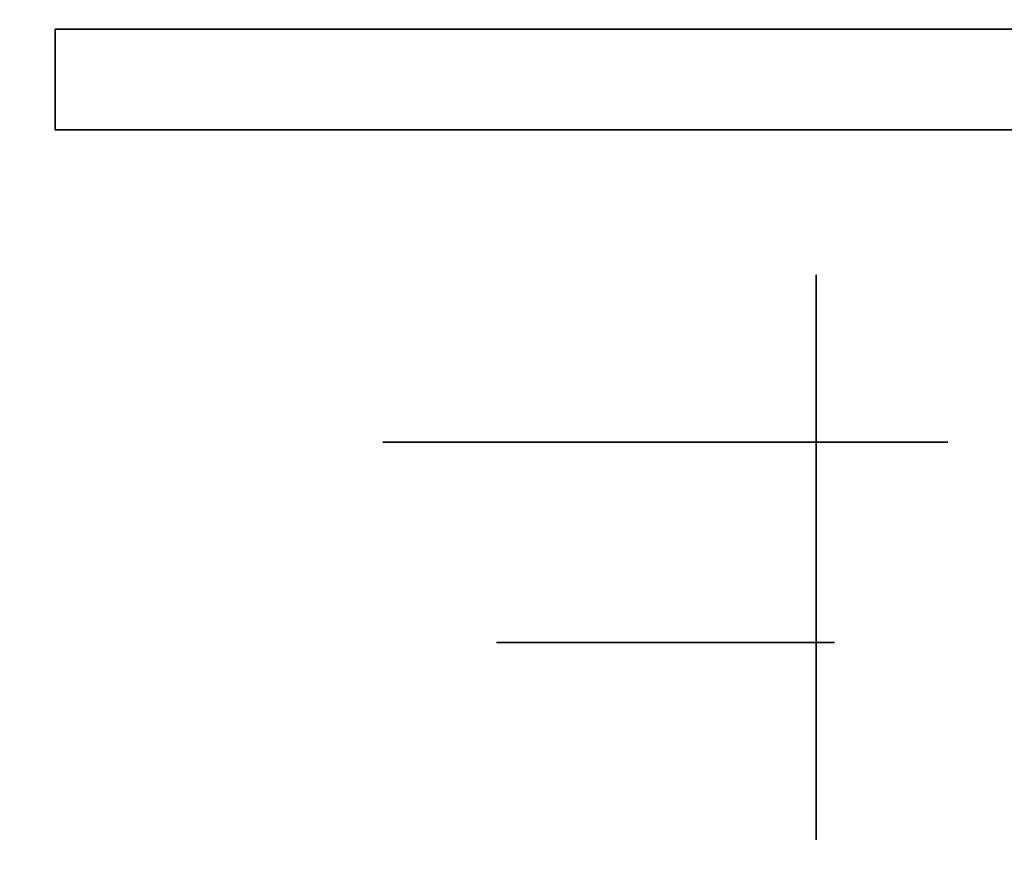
# Model space of a CAD drawing. Extents: x -1299 to -1246.9, y 2743.7 to 2747.9.
# Tile 651 of 656: x -1247.0508 to -1247.0042, y 2746.786 to 2746.8258. Entities that reach past the tile are written whole.
import ezdxf

# ---------------------------------------------------------------- set-up
doc = ezdxf.new("R2010")
doc.units = 0
doc.header["$LTSCALE"] = 150
doc.header["$MEASUREMENT"] = 0
doc.layers.add('3DFACE_BOLT', color=7, linetype='CONTINUOUS')
doc.layers.add('3DFACE_SHAPE', color=7, linetype='CONTINUOUS')

msp = doc.modelspace()

# ---------------------------------------------------------------- linework, layer by layer
at = {"layer": '3DFACE_BOLT', "color": 1}
for points, invisible_edges in [([(-1247.028219, 2746.846309, 0.138), (-1247.027827, 2746.846309, 0.135528), (-1247.028219, 2746.796309, 0.138)], 14), ([(-1247.028219, 2746.796309, 0.138), (-1247.027827, 2746.846309, 0.135528), (-1247.027827, 2746.796309, 0.135528)], 3), ([(-1247.027827, 2746.846309, 0.140472), (-1247.028219, 2746.846309, 0.138), (-1247.027827, 2746.796309, 0.140472)], 14), ([(-1247.027827, 2746.796309, 0.140472), (-1247.028219, 2746.846309, 0.138), (-1247.028219, 2746.796309, 0.138)], 3), ([(-1247.028219, 2746.846309, 0.068), (-1247.027827, 2746.846309, 0.065528), (-1247.028219, 2746.796309, 0.068)], 14), ([(-1247.028219, 2746.796309, 0.068), (-1247.027827, 2746.846309, 0.065528), (-1247.027827, 2746.796309, 0.065528)], 3), ([(-1247.027827, 2746.846309, 0.070472), (-1247.028219, 2746.846309, 0.068), (-1247.027827, 2746.796309, 0.070472)], 14), ([(-1247.027827, 2746.796309, 0.070472), (-1247.028219, 2746.846309, 0.068), (-1247.028219, 2746.796309, 0.068)], 3), ([(-1247.027827, 2746.846309, 0.135528), (-1247.026691, 2746.846309, 0.133298), (-1247.027827, 2746.796309, 0.135528)], 14), ([(-1247.027827, 2746.796309, 0.135528), (-1247.026691, 2746.846309, 0.133298), (-1247.026691, 2746.796309, 0.133298)], 3), ([(-1247.026691, 2746.846309, 0.142702), (-1247.027827, 2746.846309, 0.140472), (-1247.026691, 2746.796309, 0.142702)], 14), ([(-1247.026691, 2746.796309, 0.142702), (-1247.027827, 2746.846309, 0.140472), (-1247.027827, 2746.796309, 0.140472)], 3), ([(-1247.027827, 2746.846309, 0.065528), (-1247.026691, 2746.846309, 0.063298), (-1247.027827, 2746.796309, 0.065528)], 14), ([(-1247.027827, 2746.796309, 0.065528), (-1247.026691, 2746.846309, 0.063298), (-1247.026691, 2746.796309, 0.063298)], 3), ([(-1247.026691, 2746.846309, 0.072702), (-1247.027827, 2746.846309, 0.070472), (-1247.026691, 2746.796309, 0.072702)], 14), ([(-1247.026691, 2746.796309, 0.072702), (-1247.027827, 2746.846309, 0.070472), (-1247.027827, 2746.796309, 0.070472)], 3), ([(-1247.026691, 2746.846309, 0.133298), (-1247.024921, 2746.846309, 0.131528), (-1247.026691, 2746.796309, 0.133298)], 14), ([(-1247.026691, 2746.796309, 0.133298), (-1247.024921, 2746.846309, 0.131528), (-1247.024921, 2746.796309, 0.131528)], 3), ([(-1247.024921, 2746.846309, 0.144472), (-1247.026691, 2746.846309, 0.142702), (-1247.024921, 2746.796309, 0.144472)], 14), ([(-1247.024921, 2746.796309, 0.144472), (-1247.026691, 2746.846309, 0.142702), (-1247.026691, 2746.796309, 0.142702)], 3), ([(-1247.026691, 2746.846309, 0.063298), (-1247.024921, 2746.846309, 0.061528), (-1247.026691, 2746.796309, 0.063298)], 14), ([(-1247.026691, 2746.796309, 0.063298), (-1247.024921, 2746.846309, 0.061528), (-1247.024921, 2746.796309, 0.061528)], 3), ([(-1247.024921, 2746.846309, 0.074472), (-1247.026691, 2746.846309, 0.072702), (-1247.024921, 2746.796309, 0.074472)], 14), ([(-1247.024921, 2746.796309, 0.074472), (-1247.026691, 2746.846309, 0.072702), (-1247.026691, 2746.796309, 0.072702)], 3), ([(-1247.024921, 2746.846309, 0.131528), (-1247.022691, 2746.846309, 0.130392), (-1247.024921, 2746.796309, 0.131528)], 14), ([(-1247.024921, 2746.796309, 0.131528), (-1247.022691, 2746.846309, 0.130392), (-1247.022691, 2746.796309, 0.130392)], 3), ([(-1247.022691, 2746.846309, 0.145608), (-1247.024921, 2746.846309, 0.144472), (-1247.022691, 2746.796309, 0.145608)], 14), ([(-1247.022691, 2746.796309, 0.145608), (-1247.024921, 2746.846309, 0.144472), (-1247.024921, 2746.796309, 0.144472)], 3), ([(-1247.024921, 2746.846309, 0.061528), (-1247.022691, 2746.846309, 0.060392), (-1247.024921, 2746.796309, 0.061528)], 14), ([(-1247.024921, 2746.796309, 0.061528), (-1247.022691, 2746.846309, 0.060392), (-1247.022691, 2746.796309, 0.060392)], 3), ([(-1247.022691, 2746.846309, 0.075608), (-1247.024921, 2746.846309, 0.074472), (-1247.022691, 2746.796309, 0.075608)], 14), ([(-1247.022691, 2746.796309, 0.075608), (-1247.024921, 2746.846309, 0.074472), (-1247.024921, 2746.796309, 0.074472)], 3), ([(-1247.022691, 2746.846309, 0.130392), (-1247.020219, 2746.846309, 0.13), (-1247.022691, 2746.796309, 0.130392)], 14), ([(-1247.022691, 2746.796309, 0.130392), (-1247.020219, 2746.846309, 0.13), (-1247.020219, 2746.796309, 0.13)], 3), ([(-1247.020219, 2746.846309, 0.146), (-1247.022691, 2746.846309, 0.145608), (-1247.020219, 2746.796309, 0.146)], 14), ([(-1247.020219, 2746.796309, 0.146), (-1247.022691, 2746.846309, 0.145608), (-1247.022691, 2746.796309, 0.145608)], 3), ([(-1247.022691, 2746.846309, 0.060392), (-1247.020219, 2746.846309, 0.06), (-1247.022691, 2746.796309, 0.060392)], 14), ([(-1247.022691, 2746.796309, 0.060392), (-1247.020219, 2746.846309, 0.06), (-1247.020219, 2746.796309, 0.06)], 3), ([(-1247.020219, 2746.846309, 0.076), (-1247.022691, 2746.846309, 0.075608), (-1247.020219, 2746.796309, 0.076)], 14), ([(-1247.020219, 2746.796309, 0.076), (-1247.022691, 2746.846309, 0.075608), (-1247.022691, 2746.796309, 0.075608)], 3), ([(-1247.020219, 2746.846309, 0.13), (-1247.017747, 2746.846309, 0.130392), (-1247.020219, 2746.796309, 0.13)], 14), ([(-1247.020219, 2746.796309, 0.13), (-1247.017747, 2746.846309, 0.130392), (-1247.017747, 2746.796309, 0.130392)], 3), ([(-1247.017747, 2746.846309, 0.145608), (-1247.020219, 2746.846309, 0.146), (-1247.017747, 2746.796309, 0.145608)], 14), ([(-1247.017747, 2746.796309, 0.145608), (-1247.020219, 2746.846309, 0.146), (-1247.020219, 2746.796309, 0.146)], 3), ([(-1247.020219, 2746.846309, 0.06), (-1247.017747, 2746.846309, 0.060392), (-1247.020219, 2746.796309, 0.06)], 14), ([(-1247.020219, 2746.796309, 0.06), (-1247.017747, 2746.846309, 0.060392), (-1247.017747, 2746.796309, 0.060392)], 3), ([(-1247.017747, 2746.846309, 0.075608), (-1247.020219, 2746.846309, 0.076), (-1247.017747, 2746.796309, 0.075608)], 14), ([(-1247.017747, 2746.796309, 0.075608), (-1247.020219, 2746.846309, 0.076), (-1247.020219, 2746.796309, 0.076)], 3), ([(-1247.017747, 2746.846309, 0.130392), (-1247.015516, 2746.846309, 0.131528), (-1247.017747, 2746.796309, 0.130392)], 14), ([(-1247.017747, 2746.796309, 0.130392), (-1247.015516, 2746.846309, 0.131528), (-1247.015516, 2746.796309, 0.131528)], 3), ([(-1247.015516, 2746.846309, 0.144472), (-1247.017747, 2746.846309, 0.145608), (-1247.015516, 2746.796309, 0.144472)], 14), ([(-1247.015516, 2746.796309, 0.144472), (-1247.017747, 2746.846309, 0.145608), (-1247.017747, 2746.796309, 0.145608)], 3), ([(-1247.017747, 2746.846309, 0.060392), (-1247.015516, 2746.846309, 0.061528), (-1247.017747, 2746.796309, 0.060392)], 14), ([(-1247.017747, 2746.796309, 0.060392), (-1247.015516, 2746.846309, 0.061528), (-1247.015516, 2746.796309, 0.061528)], 3), ([(-1247.015516, 2746.846309, 0.074472), (-1247.017747, 2746.846309, 0.075608), (-1247.015516, 2746.796309, 0.074472)], 14), ([(-1247.015516, 2746.796309, 0.074472), (-1247.017747, 2746.846309, 0.075608), (-1247.017747, 2746.796309, 0.075608)], 3), ([(-1247.015516, 2746.846309, 0.131528), (-1247.013747, 2746.846309, 0.133298), (-1247.015516, 2746.796309, 0.131528)], 14), ([(-1247.015516, 2746.796309, 0.131528), (-1247.013747, 2746.846309, 0.133298), (-1247.013747, 2746.796309, 0.133298)], 3), ([(-1247.013747, 2746.846309, 0.142702), (-1247.015516, 2746.846309, 0.144472), (-1247.013747, 2746.796309, 0.142702)], 14), ([(-1247.013747, 2746.796309, 0.142702), (-1247.015516, 2746.846309, 0.144472), (-1247.015516, 2746.796309, 0.144472)], 3), ([(-1247.015516, 2746.846309, 0.061528), (-1247.013747, 2746.846309, 0.063298), (-1247.015516, 2746.796309, 0.061528)], 14), ([(-1247.015516, 2746.796309, 0.061528), (-1247.013747, 2746.846309, 0.063298), (-1247.013747, 2746.796309, 0.063298)], 3), ([(-1247.013747, 2746.846309, 0.072702), (-1247.015516, 2746.846309, 0.074472), (-1247.013747, 2746.796309, 0.072702)], 14), ([(-1247.013747, 2746.796309, 0.072702), (-1247.015516, 2746.846309, 0.074472), (-1247.015516, 2746.796309, 0.074472)], 3), ([(-1247.013747, 2746.846309, 0.133298), (-1247.01261, 2746.846309, 0.135528), (-1247.013747, 2746.796309, 0.133298)], 14), ([(-1247.013747, 2746.796309, 0.133298), (-1247.01261, 2746.846309, 0.135528), (-1247.01261, 2746.796309, 0.135528)], 3), ([(-1247.01261, 2746.846309, 0.140472), (-1247.013747, 2746.846309, 0.142702), (-1247.01261, 2746.796309, 0.140472)], 14), ([(-1247.01261, 2746.796309, 0.140472), (-1247.013747, 2746.846309, 0.142702), (-1247.013747, 2746.796309, 0.142702)], 3), ([(-1247.013747, 2746.846309, 0.063298), (-1247.01261, 2746.846309, 0.065528), (-1247.013747, 2746.796309, 0.063298)], 14), ([(-1247.013747, 2746.796309, 0.063298), (-1247.01261, 2746.846309, 0.065528), (-1247.01261, 2746.796309, 0.065528)], 3), ([(-1247.01261, 2746.846309, 0.070472), (-1247.013747, 2746.846309, 0.072702), (-1247.01261, 2746.796309, 0.070472)], 14), ([(-1247.01261, 2746.796309, 0.070472), (-1247.013747, 2746.846309, 0.072702), (-1247.013747, 2746.796309, 0.072702)], 3), ([(-1247.01261, 2746.846309, 0.135528), (-1247.012219, 2746.846309, 0.138), (-1247.01261, 2746.796309, 0.135528)], 14), ([(-1247.01261, 2746.796309, 0.135528), (-1247.012219, 2746.846309, 0.138), (-1247.012219, 2746.796309, 0.138)], 3), ([(-1247.012219, 2746.846309, 0.138), (-1247.01261, 2746.846309, 0.140472), (-1247.012219, 2746.796309, 0.138)], 14), ([(-1247.012219, 2746.796309, 0.138), (-1247.01261, 2746.846309, 0.140472), (-1247.01261, 2746.796309, 0.140472)], 3), ([(-1247.01261, 2746.846309, 0.065528), (-1247.012219, 2746.846309, 0.068), (-1247.01261, 2746.796309, 0.065528)], 14), ([(-1247.01261, 2746.796309, 0.065528), (-1247.012219, 2746.846309, 0.068), (-1247.012219, 2746.796309, 0.068)], 3), ([(-1247.012219, 2746.846309, 0.068), (-1247.01261, 2746.846309, 0.070472), (-1247.012219, 2746.796309, 0.068)], 14), ([(-1247.012219, 2746.796309, 0.068), (-1247.01261, 2746.846309, 0.070472), (-1247.01261, 2746.796309, 0.070472)], 3), ([(-1247.033594, 2746.820589, 0.138), (-1247.026906, 2746.820589, 0.126417), (-1247.033594, 2746.805789, 0.138)], 14), ([(-1247.033594, 2746.805789, 0.138), (-1247.026906, 2746.820589, 0.126417), (-1247.026906, 2746.805789, 0.126417)], 3), ([(-1247.026906, 2746.820589, 0.149583), (-1247.033594, 2746.820589, 0.138), (-1247.026906, 2746.805789, 0.149583)], 14), ([(-1247.026906, 2746.805789, 0.149583), (-1247.033594, 2746.820589, 0.138), (-1247.033594, 2746.805789, 0.138)], 3), ([(-1247.033594, 2746.820589, 0.138), (-1247.026906, 2746.820589, 0.149583), (-1247.026906, 2746.820589, 0.126417)], 2), ([(-1247.033594, 2746.820589, 0.068), (-1247.026906, 2746.820589, 0.056417), (-1247.033594, 2746.805789, 0.068)], 14), ([(-1247.033594, 2746.805789, 0.068), (-1247.026906, 2746.820589, 0.056417), (-1247.026906, 2746.805789, 0.056417)], 3), ([(-1247.026906, 2746.820589, 0.079583), (-1247.033594, 2746.820589, 0.068), (-1247.026906, 2746.805789, 0.079583)], 14), ([(-1247.026906, 2746.805789, 0.079583), (-1247.033594, 2746.820589, 0.068), (-1247.033594, 2746.805789, 0.068)], 3), ([(-1247.033594, 2746.820589, 0.068), (-1247.026906, 2746.820589, 0.079583), (-1247.026906, 2746.820589, 0.056417)], 2), ([(-1247.026906, 2746.820589, 0.126417), (-1247.013531, 2746.820589, 0.126417), (-1247.026906, 2746.805789, 0.126417)], 14), ([(-1247.026906, 2746.805789, 0.126417), (-1247.013531, 2746.820589, 0.126417), (-1247.013531, 2746.805789, 0.126417)], 3), ([(-1247.013531, 2746.820589, 0.149583), (-1247.026906, 2746.820589, 0.149583), (-1247.013531, 2746.805789, 0.149583)], 14), ([(-1247.013531, 2746.805789, 0.149583), (-1247.026906, 2746.820589, 0.149583), (-1247.026906, 2746.805789, 0.149583)], 3), ([(-1247.026906, 2746.820589, 0.149583), (-1247.013531, 2746.820589, 0.149583), (-1247.026906, 2746.820589, 0.126417)], 14), ([(-1247.026906, 2746.820589, 0.126417), (-1247.013531, 2746.820589, 0.149583), (-1247.013531, 2746.820589, 0.126417)], 3), ([(-1247.026906, 2746.820589, 0.056417), (-1247.013531, 2746.820589, 0.056417), (-1247.026906, 2746.805789, 0.056417)], 14), ([(-1247.026906, 2746.805789, 0.056417), (-1247.013531, 2746.820589, 0.056417), (-1247.013531, 2746.805789, 0.056417)], 3), ([(-1247.013531, 2746.820589, 0.079583), (-1247.026906, 2746.820589, 0.079583), (-1247.013531, 2746.805789, 0.079583)], 14), ([(-1247.013531, 2746.805789, 0.079583), (-1247.026906, 2746.820589, 0.079583), (-1247.026906, 2746.805789, 0.079583)], 3), ([(-1247.026906, 2746.820589, 0.079583), (-1247.013531, 2746.820589, 0.079583), (-1247.026906, 2746.820589, 0.056417)], 14), ([(-1247.026906, 2746.820589, 0.056417), (-1247.013531, 2746.820589, 0.079583), (-1247.013531, 2746.820589, 0.056417)], 3), ([(-1247.013531, 2746.820589, 0.126417), (-1247.006844, 2746.820589, 0.138), (-1247.013531, 2746.805789, 0.126417)], 14), ([(-1247.013531, 2746.805789, 0.126417), (-1247.006844, 2746.820589, 0.138), (-1247.006844, 2746.805789, 0.138)], 3), ([(-1247.006844, 2746.820589, 0.138), (-1247.013531, 2746.820589, 0.149583), (-1247.006844, 2746.805789, 0.138)], 14), ([(-1247.006844, 2746.805789, 0.138), (-1247.013531, 2746.820589, 0.149583), (-1247.013531, 2746.805789, 0.149583)], 3), ([(-1247.013531, 2746.820589, 0.149583), (-1247.006844, 2746.820589, 0.138), (-1247.013531, 2746.820589, 0.126417)], 12), ([(-1247.013531, 2746.820589, 0.056417), (-1247.006844, 2746.820589, 0.068), (-1247.013531, 2746.805789, 0.056417)], 14), ([(-1247.013531, 2746.805789, 0.056417), (-1247.006844, 2746.820589, 0.068), (-1247.006844, 2746.805789, 0.068)], 3), ([(-1247.006844, 2746.820589, 0.068), (-1247.013531, 2746.820589, 0.079583), (-1247.006844, 2746.805789, 0.068)], 14), ([(-1247.006844, 2746.805789, 0.068), (-1247.013531, 2746.820589, 0.079583), (-1247.013531, 2746.805789, 0.079583)], 3), ([(-1247.013531, 2746.820589, 0.079583), (-1247.006844, 2746.820589, 0.068), (-1247.013531, 2746.820589, 0.056417)], 12), ([(-1247.013079, 2746.807036, 0.126417), (-1247.013079, 2746.813724, 0.138), (-1247.003079, 2746.807036, 0.126417)], 14), ([(-1247.003079, 2746.807036, 0.126417), (-1247.013079, 2746.813724, 0.138), (-1247.003079, 2746.813724, 0.138)], 3), ([(-1247.013079, 2746.813724, 0.138), (-1247.013079, 2746.807036, 0.149583), (-1247.003079, 2746.813724, 0.138)], 14), ([(-1247.003079, 2746.813724, 0.138), (-1247.013079, 2746.807036, 0.149583), (-1247.003079, 2746.807036, 0.149583)], 3), ([(-1247.013079, 2746.807036, 0.149583), (-1247.013079, 2746.813724, 0.138), (-1247.013079, 2746.807036, 0.126417)], 12), ([(-1247.013079, 2746.807036, 0.056417), (-1247.013079, 2746.813724, 0.068), (-1247.003079, 2746.807036, 0.056417)], 14), ([(-1247.003079, 2746.807036, 0.056417), (-1247.013079, 2746.813724, 0.068), (-1247.003079, 2746.813724, 0.068)], 3), ([(-1247.013079, 2746.813724, 0.068), (-1247.013079, 2746.807036, 0.079583), (-1247.003079, 2746.813724, 0.068)], 14), ([(-1247.003079, 2746.813724, 0.068), (-1247.013079, 2746.807036, 0.079583), (-1247.003079, 2746.807036, 0.079583)], 3), ([(-1247.013079, 2746.807036, 0.079583), (-1247.013079, 2746.813724, 0.068), (-1247.013079, 2746.807036, 0.056417)], 12), ([(-1247.013079, 2746.793661, 0.126417), (-1247.013079, 2746.807036, 0.126417), (-1247.003079, 2746.793661, 0.126417)], 14), ([(-1247.003079, 2746.793661, 0.126417), (-1247.013079, 2746.807036, 0.126417), (-1247.003079, 2746.807036, 0.126417)], 3), ([(-1247.013079, 2746.807036, 0.149583), (-1247.013079, 2746.793661, 0.149583), (-1247.003079, 2746.807036, 0.149583)], 14), ([(-1247.003079, 2746.807036, 0.149583), (-1247.013079, 2746.793661, 0.149583), (-1247.003079, 2746.793661, 0.149583)], 3), ([(-1247.013079, 2746.793661, 0.149583), (-1247.013079, 2746.807036, 0.149583), (-1247.013079, 2746.793661, 0.126417)], 14), ([(-1247.013079, 2746.793661, 0.126417), (-1247.013079, 2746.807036, 0.149583), (-1247.013079, 2746.807036, 0.126417)], 3), ([(-1247.013079, 2746.793661, 0.056417), (-1247.013079, 2746.807036, 0.056417), (-1247.003079, 2746.793661, 0.056417)], 14), ([(-1247.003079, 2746.793661, 0.056417), (-1247.013079, 2746.807036, 0.056417), (-1247.003079, 2746.807036, 0.056417)], 3), ([(-1247.013079, 2746.807036, 0.079583), (-1247.013079, 2746.793661, 0.079583), (-1247.003079, 2746.807036, 0.079583)], 14), ([(-1247.003079, 2746.807036, 0.079583), (-1247.013079, 2746.793661, 0.079583), (-1247.003079, 2746.793661, 0.079583)], 3), ([(-1247.013079, 2746.793661, 0.079583), (-1247.013079, 2746.807036, 0.079583), (-1247.013079, 2746.793661, 0.056417)], 14), ([(-1247.013079, 2746.793661, 0.056417), (-1247.013079, 2746.807036, 0.079583), (-1247.013079, 2746.807036, 0.056417)], 3), ([(-1247.033594, 2746.805789, 0.138), (-1247.026906, 2746.805789, 0.126417), (-1247.026906, 2746.805789, 0.149583)], 2), ([(-1247.033594, 2746.805789, 0.068), (-1247.026906, 2746.805789, 0.056417), (-1247.026906, 2746.805789, 0.079583)], 2), ([(-1247.026906, 2746.805789, 0.126417), (-1247.013531, 2746.805789, 0.126417), (-1247.026906, 2746.805789, 0.149583)], 14), ([(-1247.026906, 2746.805789, 0.149583), (-1247.013531, 2746.805789, 0.126417), (-1247.013531, 2746.805789, 0.149583)], 3), ([(-1247.026906, 2746.805789, 0.056417), (-1247.013531, 2746.805789, 0.056417), (-1247.026906, 2746.805789, 0.079583)], 14), ([(-1247.026906, 2746.805789, 0.079583), (-1247.013531, 2746.805789, 0.056417), (-1247.013531, 2746.805789, 0.079583)], 3), ([(-1247.013531, 2746.805789, 0.126417), (-1247.006844, 2746.805789, 0.138), (-1247.013531, 2746.805789, 0.149583)], 12), ([(-1247.013531, 2746.805789, 0.056417), (-1247.006844, 2746.805789, 0.068), (-1247.013531, 2746.805789, 0.079583)], 12), ([(-1247.028219, 2746.796309, 0.138), (-1247.027827, 2746.796309, 0.135528), (-1247.027827, 2746.796309, 0.140472)], 2), ([(-1247.028219, 2746.796309, 0.068), (-1247.027827, 2746.796309, 0.065528), (-1247.027827, 2746.796309, 0.070472)], 2), ([(-1247.027827, 2746.796309, 0.135528), (-1247.026691, 2746.796309, 0.133298), (-1247.027827, 2746.796309, 0.140472)], 14), ([(-1247.027827, 2746.796309, 0.140472), (-1247.026691, 2746.796309, 0.133298), (-1247.026691, 2746.796309, 0.142702)], 3), ([(-1247.027827, 2746.796309, 0.065528), (-1247.026691, 2746.796309, 0.063298), (-1247.027827, 2746.796309, 0.070472)], 14), ([(-1247.027827, 2746.796309, 0.070472), (-1247.026691, 2746.796309, 0.063298), (-1247.026691, 2746.796309, 0.072702)], 3), ([(-1247.026691, 2746.796309, 0.133298), (-1247.024921, 2746.796309, 0.131528), (-1247.026691, 2746.796309, 0.142702)], 14), ([(-1247.026691, 2746.796309, 0.142702), (-1247.024921, 2746.796309, 0.131528), (-1247.024921, 2746.796309, 0.144472)], 3), ([(-1247.026691, 2746.796309, 0.063298), (-1247.024921, 2746.796309, 0.061528), (-1247.026691, 2746.796309, 0.072702)], 14), ([(-1247.026691, 2746.796309, 0.072702), (-1247.024921, 2746.796309, 0.061528), (-1247.024921, 2746.796309, 0.074472)], 3), ([(-1247.024921, 2746.796309, 0.131528), (-1247.022691, 2746.796309, 0.130392), (-1247.024921, 2746.796309, 0.144472)], 14), ([(-1247.024921, 2746.796309, 0.144472), (-1247.022691, 2746.796309, 0.130392), (-1247.022691, 2746.796309, 0.145608)], 3), ([(-1247.024921, 2746.796309, 0.061528), (-1247.022691, 2746.796309, 0.060392), (-1247.024921, 2746.796309, 0.074472)], 14), ([(-1247.024921, 2746.796309, 0.074472), (-1247.022691, 2746.796309, 0.060392), (-1247.022691, 2746.796309, 0.075608)], 3), ([(-1247.022691, 2746.796309, 0.130392), (-1247.020219, 2746.796309, 0.13), (-1247.022691, 2746.796309, 0.145608)], 14), ([(-1247.022691, 2746.796309, 0.145608), (-1247.020219, 2746.796309, 0.13), (-1247.020219, 2746.796309, 0.146)], 3), ([(-1247.022691, 2746.796309, 0.060392), (-1247.020219, 2746.796309, 0.06), (-1247.022691, 2746.796309, 0.075608)], 14), ([(-1247.022691, 2746.796309, 0.075608), (-1247.020219, 2746.796309, 0.06), (-1247.020219, 2746.796309, 0.076)], 3), ([(-1247.020219, 2746.796309, 0.13), (-1247.017747, 2746.796309, 0.130392), (-1247.020219, 2746.796309, 0.146)], 14), ([(-1247.020219, 2746.796309, 0.146), (-1247.017747, 2746.796309, 0.130392), (-1247.017747, 2746.796309, 0.145608)], 3), ([(-1247.020219, 2746.796309, 0.06), (-1247.017747, 2746.796309, 0.060392), (-1247.020219, 2746.796309, 0.076)], 14), ([(-1247.020219, 2746.796309, 0.076), (-1247.017747, 2746.796309, 0.060392), (-1247.017747, 2746.796309, 0.075608)], 3), ([(-1247.017747, 2746.796309, 0.130392), (-1247.015516, 2746.796309, 0.131528), (-1247.017747, 2746.796309, 0.145608)], 14), ([(-1247.017747, 2746.796309, 0.145608), (-1247.015516, 2746.796309, 0.131528), (-1247.015516, 2746.796309, 0.144472)], 3), ([(-1247.017747, 2746.796309, 0.060392), (-1247.015516, 2746.796309, 0.061528), (-1247.017747, 2746.796309, 0.075608)], 14), ([(-1247.017747, 2746.796309, 0.075608), (-1247.015516, 2746.796309, 0.061528), (-1247.015516, 2746.796309, 0.074472)], 3), ([(-1247.015516, 2746.796309, 0.131528), (-1247.013747, 2746.796309, 0.133298), (-1247.015516, 2746.796309, 0.144472)], 14), ([(-1247.015516, 2746.796309, 0.144472), (-1247.013747, 2746.796309, 0.133298), (-1247.013747, 2746.796309, 0.142702)], 3), ([(-1247.015516, 2746.796309, 0.061528), (-1247.013747, 2746.796309, 0.063298), (-1247.015516, 2746.796309, 0.074472)], 14), ([(-1247.015516, 2746.796309, 0.074472), (-1247.013747, 2746.796309, 0.063298), (-1247.013747, 2746.796309, 0.072702)], 3), ([(-1247.013747, 2746.796309, 0.133298), (-1247.01261, 2746.796309, 0.135528), (-1247.013747, 2746.796309, 0.142702)], 14), ([(-1247.013747, 2746.796309, 0.142702), (-1247.01261, 2746.796309, 0.135528), (-1247.01261, 2746.796309, 0.140472)], 3), ([(-1247.013747, 2746.796309, 0.063298), (-1247.01261, 2746.796309, 0.065528), (-1247.013747, 2746.796309, 0.072702)], 14), ([(-1247.013747, 2746.796309, 0.072702), (-1247.01261, 2746.796309, 0.065528), (-1247.01261, 2746.796309, 0.070472)], 3), ([(-1247.01261, 2746.796309, 0.135528), (-1247.012219, 2746.796309, 0.138), (-1247.01261, 2746.796309, 0.140472)], 12), ([(-1247.01261, 2746.796309, 0.065528), (-1247.012219, 2746.796309, 0.068), (-1247.01261, 2746.796309, 0.070472)], 12), ([(-1247.013079, 2746.786974, 0.138), (-1247.013079, 2746.793661, 0.126417), (-1247.003079, 2746.786974, 0.138)], 14), ([(-1247.003079, 2746.786974, 0.138), (-1247.013079, 2746.793661, 0.126417), (-1247.003079, 2746.793661, 0.126417)], 3), ([(-1247.013079, 2746.793661, 0.149583), (-1247.013079, 2746.786974, 0.138), (-1247.003079, 2746.793661, 0.149583)], 14), ([(-1247.003079, 2746.793661, 0.149583), (-1247.013079, 2746.786974, 0.138), (-1247.003079, 2746.786974, 0.138)], 3), ([(-1247.013079, 2746.786974, 0.138), (-1247.013079, 2746.793661, 0.149583), (-1247.013079, 2746.793661, 0.126417)], 2), ([(-1247.013079, 2746.786974, 0.068), (-1247.013079, 2746.793661, 0.056417), (-1247.003079, 2746.786974, 0.068)], 14), ([(-1247.003079, 2746.786974, 0.068), (-1247.013079, 2746.793661, 0.056417), (-1247.003079, 2746.793661, 0.056417)], 3), ([(-1247.013079, 2746.793661, 0.079583), (-1247.013079, 2746.786974, 0.068), (-1247.003079, 2746.793661, 0.079583)], 14), ([(-1247.003079, 2746.793661, 0.079583), (-1247.013079, 2746.786974, 0.068), (-1247.003079, 2746.786974, 0.068)], 3), ([(-1247.013079, 2746.786974, 0.068), (-1247.013079, 2746.793661, 0.079583), (-1247.013079, 2746.793661, 0.056417)], 2)]:
    msp.add_3dface(points, dxfattribs=dict(at, invisible_edges=invisible_edges))
at = {"layer": '3DFACE_SHAPE', "color": 13}
for points, invisible_edges in [([(-1248.944219, 2746.884449), (-1246.944219, 2746.884449), (-1248.944219, 2746.782449)], 2), ([(-1246.944219, 2746.884449), (-1246.944219, 2746.782449), (-1248.944219, 2746.782449)], 12), ([(-1248.944219, 2746.782449, 0.206), (-1246.944219, 2746.782449, 0.206), (-1248.944219, 2746.884449, 0.206)], 2), ([(-1246.944219, 2746.782449, 0.206), (-1246.944219, 2746.884449, 0.206), (-1248.944219, 2746.884449, 0.206)], 12), ([(-1248.944219, 2746.782449, 0.008), (-1246.944219, 2746.782449, 0.008), (-1248.944219, 2746.830349, 0.008)], 2), ([(-1246.944219, 2746.782449, 0.008), (-1246.944219, 2746.830349, 0.008), (-1248.944219, 2746.830349, 0.008)], 12), ([(-1248.927119, 2746.830349, 0.198), (-1247.020219, 2746.830349, 0.198), (-1248.944219, 2746.782449, 0.198)], 14), ([(-1248.944219, 2746.782449, 0.198), (-1247.020219, 2746.830349, 0.198), (-1246.970219, 2746.830349, 0.198)], 13), ([(-1248.944219, 2746.782449, 0.198), (-1246.970219, 2746.830349, 0.198), (-1246.944219, 2746.782449, 0.198)], 3), ([(-1247.028719, 2746.825349, 0.068), (-1247.026229, 2746.825349, 0.06199), (-1247.049119, 2746.825349, 0.068)], 14), ([(-1247.026229, 2746.825349, 0.06199), (-1247.020219, 2746.825349, 0.0595), (-1247.049119, 2746.825349, 0.068)], 14), ([(-1247.049119, 2746.825349, 0.068), (-1247.020219, 2746.825349, 0.0595), (-1247.049119, 2746.825349, 0.033)], 15), ([(-1247.020219, 2746.825349, 0.0595), (-1247.014208, 2746.825349, 0.06199), (-1247.049119, 2746.825349, 0.033)], 14), ([(-1247.049119, 2746.825349, 0.033), (-1247.014208, 2746.825349, 0.06199), (-1246.998319, 2746.825349, 0.033)], 3), ([(-1246.998319, 2746.825349, 0.173), (-1247.026229, 2746.825349, 0.14401), (-1247.049119, 2746.825349, 0.173)], 3), ([(-1247.026229, 2746.825349, 0.14401), (-1247.049119, 2746.825349, 0.138), (-1247.049119, 2746.825349, 0.173)], 13), ([(-1247.026229, 2746.825349, 0.14401), (-1247.028719, 2746.825349, 0.138), (-1247.049119, 2746.825349, 0.138)], 14), ([(-1247.028719, 2746.825349, 0.068), (-1247.049119, 2746.825349, 0.068), (-1247.026229, 2746.825349, 0.13199)], 15), ([(-1247.026229, 2746.825349, 0.13199), (-1247.049119, 2746.825349, 0.068), (-1247.028719, 2746.825349, 0.138)], 3), ([(-1247.049119, 2746.825349, 0.068), (-1247.049119, 2746.825349, 0.138), (-1247.028719, 2746.825349, 0.138)], 14), ([(-1246.998319, 2746.825349, 0.033), (-1247.020219, 2746.820589, 0.033), (-1247.049119, 2746.825349, 0.033)], 3), ([(-1247.020219, 2746.820589, 0.033), (-1247.049119, 2746.820589, 0.033), (-1247.049119, 2746.825349, 0.033)], 12), ([(-1247.049119, 2746.820589, 0.173), (-1247.003079, 2746.820589, 0.173), (-1247.049119, 2746.825349, 0.173)], 2), ([(-1247.049119, 2746.825349, 0.173), (-1247.003079, 2746.820589, 0.173), (-1246.998319, 2746.825349, 0.173)], 3), ([(-1247.049119, 2746.825349, 0.173), (-1247.049119, 2746.825349, 0.138), (-1247.049119, 2746.820589, 0.173)], 2), ([(-1247.049119, 2746.825349, 0.138), (-1247.049119, 2746.825349, 0.068), (-1247.049119, 2746.820589, 0.173)], 14), ([(-1247.049119, 2746.820589, 0.173), (-1247.049119, 2746.825349, 0.068), (-1247.049119, 2746.820589, 0.033)], 3), ([(-1247.049119, 2746.825349, 0.068), (-1247.049119, 2746.825349, 0.033), (-1247.049119, 2746.820589, 0.033)], 12), ([(-1247.026229, 2746.825349, 0.07401), (-1247.028719, 2746.825349, 0.068), (-1247.026229, 2746.825349, 0.13199)], 14), ([(-1247.026229, 2746.820589, 0.06199), (-1247.026229, 2746.825349, 0.06199), (-1247.028719, 2746.820589, 0.068)], 3), ([(-1247.026229, 2746.825349, 0.06199), (-1247.028719, 2746.825349, 0.068), (-1247.028719, 2746.820589, 0.068)], 14), ([(-1247.028719, 2746.820589, 0.068), (-1247.028719, 2746.825349, 0.068), (-1247.026229, 2746.820589, 0.07401)], 3), ([(-1247.028719, 2746.825349, 0.068), (-1247.026229, 2746.825349, 0.07401), (-1247.026229, 2746.820589, 0.07401)], 14), ([(-1247.026229, 2746.820589, 0.13199), (-1247.026229, 2746.825349, 0.13199), (-1247.028719, 2746.820589, 0.138)], 3), ([(-1247.026229, 2746.825349, 0.13199), (-1247.028719, 2746.825349, 0.138), (-1247.028719, 2746.820589, 0.138)], 14), ([(-1247.028719, 2746.820589, 0.138), (-1247.028719, 2746.825349, 0.138), (-1247.026229, 2746.820589, 0.14401)], 3), ([(-1247.028719, 2746.825349, 0.138), (-1247.026229, 2746.825349, 0.14401), (-1247.026229, 2746.820589, 0.14401)], 14), ([(-1247.020219, 2746.825349, 0.1465), (-1247.026229, 2746.825349, 0.14401), (-1246.998319, 2746.825349, 0.173)], 14), ([(-1247.026229, 2746.825349, 0.13199), (-1247.020219, 2746.825349, 0.1295), (-1247.026229, 2746.825349, 0.07401)], 14), ([(-1247.020219, 2746.825349, 0.1295), (-1247.020219, 2746.825349, 0.0765), (-1247.026229, 2746.825349, 0.07401)], 13), ([(-1247.026229, 2746.820589, 0.07401), (-1247.026229, 2746.825349, 0.07401), (-1247.020219, 2746.820589, 0.0765)], 3), ([(-1247.026229, 2746.825349, 0.07401), (-1247.020219, 2746.825349, 0.0765), (-1247.020219, 2746.820589, 0.0765)], 14), ([(-1247.020219, 2746.820589, 0.0595), (-1247.020219, 2746.825349, 0.0595), (-1247.026229, 2746.820589, 0.06199)], 3), ([(-1247.020219, 2746.825349, 0.0595), (-1247.026229, 2746.825349, 0.06199), (-1247.026229, 2746.820589, 0.06199)], 14), ([(-1247.026229, 2746.820589, 0.14401), (-1247.026229, 2746.825349, 0.14401), (-1247.020219, 2746.820589, 0.1465)], 3), ([(-1247.026229, 2746.825349, 0.14401), (-1247.020219, 2746.825349, 0.1465), (-1247.020219, 2746.820589, 0.1465)], 14), ([(-1247.020219, 2746.820589, 0.1295), (-1247.020219, 2746.825349, 0.1295), (-1247.026229, 2746.820589, 0.13199)], 3), ([(-1247.020219, 2746.825349, 0.1295), (-1247.026229, 2746.825349, 0.13199), (-1247.026229, 2746.820589, 0.13199)], 14), ([(-1247.020219, 2746.825349, 0.1295), (-1247.014208, 2746.825349, 0.13199), (-1247.020219, 2746.825349, 0.0765)], 14), ([(-1247.014208, 2746.825349, 0.13199), (-1247.011719, 2746.825349, 0.138), (-1247.020219, 2746.825349, 0.0765)], 14), ([(-1247.020219, 2746.825349, 0.0765), (-1247.011719, 2746.825349, 0.138), (-1247.014208, 2746.825349, 0.07401)], 3), ([(-1246.998319, 2746.825349, 0.138), (-1247.014208, 2746.825349, 0.14401), (-1247.020219, 2746.825349, 0.1465)], 13), ([(-1246.998319, 2746.825349, 0.138), (-1247.020219, 2746.825349, 0.1465), (-1246.998319, 2746.825349, 0.173)], 3), ([(-1247.020219, 2746.820589, 0.0765), (-1247.020219, 2746.825349, 0.0765), (-1247.014208, 2746.820589, 0.07401)], 3), ([(-1247.020219, 2746.825349, 0.0765), (-1247.014208, 2746.825349, 0.07401), (-1247.014208, 2746.820589, 0.07401)], 14), ([(-1247.014208, 2746.820589, 0.06199), (-1247.014208, 2746.825349, 0.06199), (-1247.020219, 2746.820589, 0.0595)], 3), ([(-1247.014208, 2746.825349, 0.06199), (-1247.020219, 2746.825349, 0.0595), (-1247.020219, 2746.820589, 0.0595)], 14), ([(-1247.020219, 2746.820589, 0.1465), (-1247.020219, 2746.825349, 0.1465), (-1247.014208, 2746.820589, 0.14401)], 3), ([(-1247.020219, 2746.825349, 0.1465), (-1247.014208, 2746.825349, 0.14401), (-1247.014208, 2746.820589, 0.14401)], 14), ([(-1247.014208, 2746.820589, 0.13199), (-1247.014208, 2746.825349, 0.13199), (-1247.020219, 2746.820589, 0.1295)], 3), ([(-1247.014208, 2746.825349, 0.13199), (-1247.020219, 2746.825349, 0.1295), (-1247.020219, 2746.820589, 0.1295)], 14), ([(-1247.003079, 2746.820589, 0.033), (-1247.020219, 2746.820589, 0.033), (-1246.998319, 2746.825349, 0.033)], 14), ([(-1247.014208, 2746.825349, 0.06199), (-1246.998319, 2746.825349, 0.068), (-1246.998319, 2746.825349, 0.033)], 13), ([(-1247.014208, 2746.825349, 0.06199), (-1247.011719, 2746.825349, 0.068), (-1246.998319, 2746.825349, 0.068)], 14), ([(-1247.011719, 2746.825349, 0.068), (-1247.014208, 2746.825349, 0.07401), (-1246.998319, 2746.825349, 0.068)], 14), ([(-1247.011719, 2746.825349, 0.138), (-1246.998319, 2746.825349, 0.068), (-1247.014208, 2746.825349, 0.07401)], 15), ([(-1247.011719, 2746.825349, 0.138), (-1247.014208, 2746.825349, 0.14401), (-1246.998319, 2746.825349, 0.138)], 14), ([(-1247.014208, 2746.820589, 0.07401), (-1247.014208, 2746.825349, 0.07401), (-1247.011719, 2746.820589, 0.068)], 3), ([(-1247.014208, 2746.825349, 0.07401), (-1247.011719, 2746.825349, 0.068), (-1247.011719, 2746.820589, 0.068)], 14), ([(-1247.011719, 2746.820589, 0.068), (-1247.011719, 2746.825349, 0.068), (-1247.014208, 2746.820589, 0.06199)], 3), ([(-1247.011719, 2746.825349, 0.068), (-1247.014208, 2746.825349, 0.06199), (-1247.014208, 2746.820589, 0.06199)], 14), ([(-1247.014208, 2746.820589, 0.14401), (-1247.014208, 2746.825349, 0.14401), (-1247.011719, 2746.820589, 0.138)], 3), ([(-1247.014208, 2746.825349, 0.14401), (-1247.011719, 2746.825349, 0.138), (-1247.011719, 2746.820589, 0.138)], 14), ([(-1247.011719, 2746.820589, 0.138), (-1247.011719, 2746.825349, 0.138), (-1247.014208, 2746.820589, 0.13199)], 3), ([(-1247.011719, 2746.825349, 0.138), (-1247.014208, 2746.825349, 0.13199), (-1247.014208, 2746.820589, 0.13199)], 14), ([(-1246.998319, 2746.825349, 0.068), (-1247.011719, 2746.825349, 0.138), (-1246.998319, 2746.825349, 0.138)], 3), ([(-1247.020219, 2746.820589, 0.033), (-1247.026229, 2746.820589, 0.06199), (-1247.049119, 2746.820589, 0.033)], 15), ([(-1247.026229, 2746.820589, 0.06199), (-1247.028719, 2746.820589, 0.068), (-1247.049119, 2746.820589, 0.033)], 14), ([(-1247.028719, 2746.820589, 0.138), (-1247.049119, 2746.820589, 0.033), (-1247.028719, 2746.820589, 0.068)], 15), ([(-1247.049119, 2746.820589, 0.033), (-1247.028719, 2746.820589, 0.138), (-1247.049119, 2746.820589, 0.173)], 3), ([(-1247.028719, 2746.820589, 0.138), (-1247.026229, 2746.820589, 0.14401), (-1247.049119, 2746.820589, 0.173)], 14), ([(-1247.049119, 2746.820589, 0.173), (-1247.026229, 2746.820589, 0.14401), (-1247.003079, 2746.820589, 0.173)], 3), ([(-1247.026229, 2746.820589, 0.13199), (-1247.028719, 2746.820589, 0.138), (-1247.026229, 2746.820589, 0.07401)], 14), ([(-1247.026229, 2746.820589, 0.07401), (-1247.028719, 2746.820589, 0.138), (-1247.028719, 2746.820589, 0.068)], 3), ([(-1247.020219, 2746.820589, 0.0595), (-1247.026229, 2746.820589, 0.06199), (-1247.020219, 2746.820589, 0.033)], 14), ([(-1247.026229, 2746.820589, 0.14401), (-1247.020219, 2746.820589, 0.1465), (-1247.003079, 2746.820589, 0.173)], 14), ([(-1247.026229, 2746.820589, 0.07401), (-1247.020219, 2746.820589, 0.0765), (-1247.026229, 2746.820589, 0.13199)], 14), ([(-1247.020219, 2746.820589, 0.0765), (-1247.020219, 2746.820589, 0.1295), (-1247.026229, 2746.820589, 0.13199)], 13), ([(-1247.003079, 2746.820589, 0.173), (-1247.020219, 2746.820589, 0.1465), (-1247.014208, 2746.820589, 0.14401)], 13), ([(-1247.020219, 2746.820589, 0.0765), (-1247.014208, 2746.820589, 0.07401), (-1247.020219, 2746.820589, 0.1295)], 14), ([(-1247.014208, 2746.820589, 0.07401), (-1247.011719, 2746.820589, 0.068), (-1247.020219, 2746.820589, 0.1295)], 14), ([(-1247.020219, 2746.820589, 0.1295), (-1247.011719, 2746.820589, 0.068), (-1247.014208, 2746.820589, 0.13199)], 15), ([(-1247.003079, 2746.820589, 0.033), (-1247.014208, 2746.820589, 0.06199), (-1247.020219, 2746.820589, 0.033)], 3), ([(-1247.014208, 2746.820589, 0.06199), (-1247.020219, 2746.820589, 0.0595), (-1247.020219, 2746.820589, 0.033)], 14), ([(-1247.014208, 2746.820589, 0.14401), (-1247.011719, 2746.820589, 0.138), (-1247.003079, 2746.820589, 0.173)], 14), ([(-1247.011719, 2746.820589, 0.138), (-1247.014208, 2746.820589, 0.13199), (-1247.003079, 2746.820589, 0.033)], 14), ([(-1247.011719, 2746.820589, 0.068), (-1247.003079, 2746.820589, 0.033), (-1247.014208, 2746.820589, 0.13199)], 15), ([(-1247.011719, 2746.820589, 0.068), (-1247.014208, 2746.820589, 0.06199), (-1247.003079, 2746.820589, 0.033)], 14), ([(-1247.003079, 2746.820589, 0.173), (-1247.011719, 2746.820589, 0.138), (-1247.003079, 2746.820589, 0.033)], 3)]:
    msp.add_3dface(points, dxfattribs=dict(at, invisible_edges=invisible_edges))

doc.saveas('drawing.dxf')
